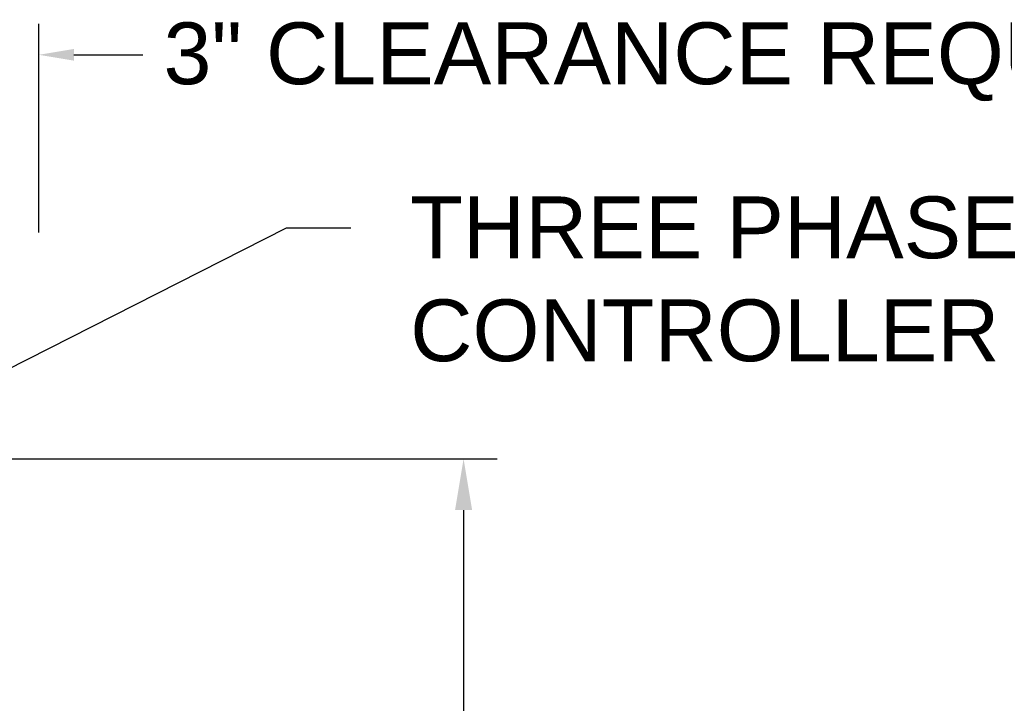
# Model space of a CAD drawing. Header units: inches. Extents: x 170 to 312, y 215 to 248.
# Tile 360 of 557: x 256.97 to 258.46, y 222.06 to 223.1. Entities that reach past the tile are written whole.
import ezdxf
from ezdxf import colors
from ezdxf.entities.mleader import LeaderData, LeaderLine
from ezdxf.math import Vec2, Vec3

# ---------------------------------------------------------------- set-up
doc = ezdxf.new("R2010")
doc.units = ezdxf.units.IN
doc.header["$LTSCALE"] = 0.25
doc.header["$MEASUREMENT"] = 0
doc.layers.add('ANNOTATIONS', color=1, linetype='Continuous')
doc.styles.add('ARIAL', font='arial.ttf', dxfattribs={"height": 0.09375})

msp = doc.modelspace()

# ---------------------------------------------------------------- linework, layer by layer
at = {"layer": 'ANNOTATIONS'}
for p, q in [((256.99652, 222.77305), (256.99652, 223.08974)), ((257.04966, 223.04261), (257.15427, 223.04261)), ((256.64169, 222.42941), (257.69264, 222.42941)), ((257.64155, 222.35175), (257.64155, 221.55133))]:
    msp.add_line(p, q, dxfattribs=at)
for points in [[(257.04966, 223.05147), (257.04966, 223.03376), (256.99652, 223.04261)], [(257.6286, 222.35175), (257.65449, 222.35175), (257.64155, 222.42941)]]:
    msp.add_solid(points, dxfattribs=at)

# ---------------------------------------------------------------- texts
at = {"layer": 'ANNOTATIONS', "insert": (258.86954, 223.032), "char_height": 0.09375, "attachment_point": 6, "style": 'ARIAL'}
msp.add_mtext('3" CLEARANCE REQUIRED', dxfattribs=at)

# ---------------------------------------------------------------- leaders
at = {"layer": 'ANNOTATIONS'}
ml = msp.add_multileader_mtext('Standard', dxfattribs=at)
ml.set_content('THREE PHASE\\PCONTROLLER', color=256, style='ARIAL')
ml.set_leader_properties()
ml.build(insert=Vec2(0, 0))
ml.multileader.update_dxf_attribs({"dogleg_length": 0.36, "arrow_head_size": 0.09375})
ctx = ml.context
ctx.base_point, ctx.char_height, ctx.arrow_head_size, ctx.landing_gap_size, ctx.plane_origin = Vec3(257.47039, 222.77996), 0.09375, 0.09375, 0.09, Vec3(256.38844, 222.48298)
notes = []
notes.append((ctx, [(0, (1, 1, 0), (257.37243, 222.77996), (1, 0), 0.09796, [(0, [(256.86302, 222.52169)], 0, [])])]))
ctx.mtext.insert, ctx.mtext.flow_direction = Vec3(257.56039, 222.82763), 5
for ctx, leaders in notes:
    for number, flags, end, landing, length, lines in leaders:
        leader = LeaderData()
        leader.index, (leader.has_last_leader_line, leader.has_dogleg_vector, leader.attachment_direction) = number, flags
        leader.last_leader_point, leader.dogleg_vector, leader.dogleg_length = Vec3(end), Vec3(landing), length
        for number, points, colour, breaks in lines:
            line = LeaderLine()
            line.index, line.vertices, line.color, line.breaks = number, Vec3.list(points), colors.encode_raw_color(colour), breaks
            leader.lines.append(line)
        ctx.leaders.append(leader)

doc.saveas('drawing.dxf')
